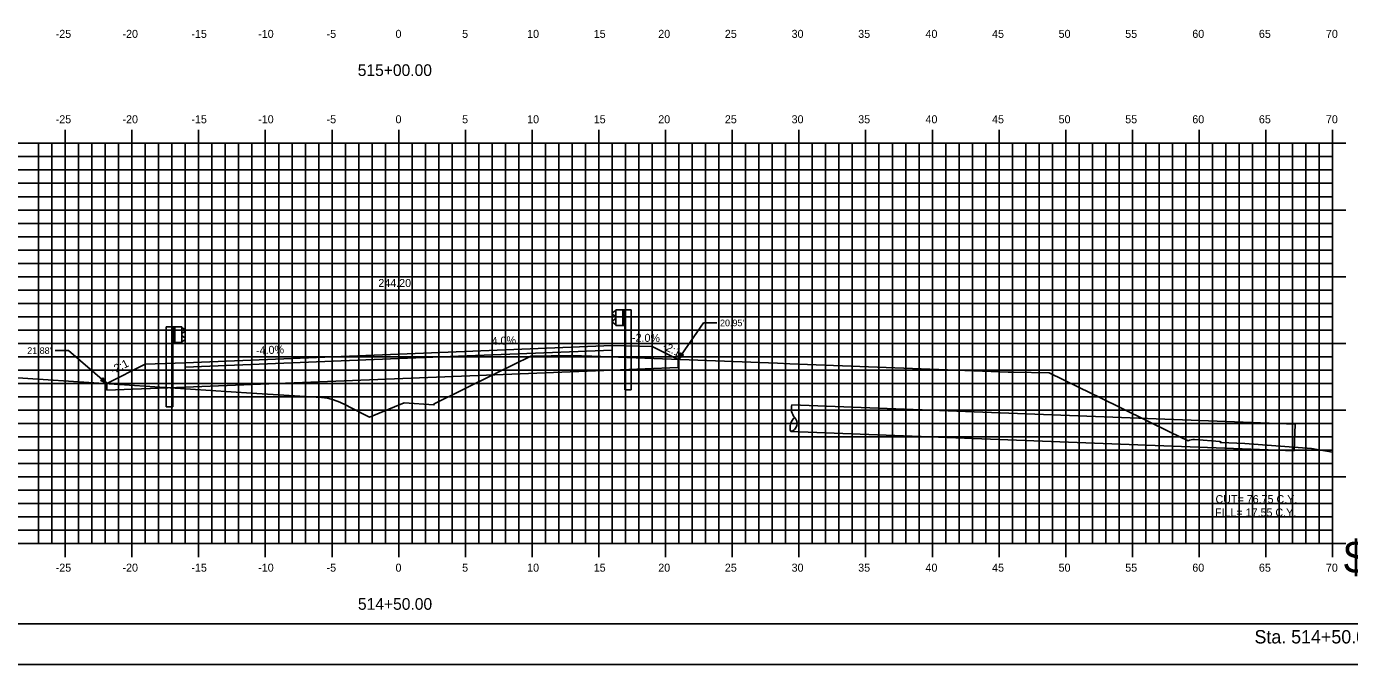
# Model space of a CAD drawing. Extents: x 1170543 to 1177585, y 609599 to 610623.
# Drawn here: x 1173111.6 to 1173210.8, y 609598.8 to 609646.6 of the extents above; entities that cross this region are included whole.
import ezdxf

# ---------------------------------------------------------------- set-up
doc = ezdxf.new("R2010")
doc.units = 0
for name, color, linetype in [('ANNOTATION', 7, 'Continuous'), ('BORDER', 7, 'Continuous'), ('D_Drainage_Text', 7, 'Continuous'), ('D_Guardrail_Beam_Lt', 7, 'Continuous'), ('D_Guardrail_Beam_Rt', 7, 'Continuous'), ('D_Roadway_Centerline', 7, 'Continuous'), ('D_Roadway_Centerline_Text', 7, 'Continuous'), ('D_Roadway_Edge_Shoulder', 7, 'Continuous'), ('D_Roadway_Edge_TW', 7, 'Continuous'), ('D_Roadway_Pavement', 7, 'Continuous'), ('D_Roadway_SlopeLines', 7, 'Continuous'), ('D_Roadway_SubGrade', 7, 'Continuous'), ('H_V ANNOTATION', 7, 'Continuous'), ('MAJOR', 7, 'Continuous'), ('MINOR', 7, 'Continuous'), ('PLOT BOUNDARY', 7, 'Continuous'), ('S_Roadway_Centerline', 7, 'Continuous'), ('SHADING', 7, 'Continuous')]:
    doc.layers.add(name, color=color, linetype=linetype)

msp = doc.modelspace()

# ---------------------------------------------------------------- linework, layer by layer
at = {"layer": 'ANNOTATION'}
for p, q in [((1173160.457, 609621.674), (1173162.34, 609624.413)), ((1173163.34, 609624.413), (1173162.34, 609624.413)), ((1173113.743, 609622.339), (1173114.743, 609622.339)), ((1173117.622, 609619.869), (1173114.743, 609622.339))]:
    msp.add_line(p, q, dxfattribs=at)
for points in [[(1173160.843, 609622.015), (1173160.457, 609621.674), (1173160.637, 609622.157)], [(1173117.324, 609620.29), (1173117.622, 609619.869), (1173117.161, 609620.1)]]:
    msp.add_lwpolyline(points, close=True, dxfattribs=at)
at = {"layer": 'BORDER'}
msp.add_line((1173064.504, 609601.872), (1173224.504, 609601.872), dxfattribs=at)
at = {"layer": 'D_Drainage_Text'}
for p, q in [((1173206.693, 609616.836), (1173168.98, 609618.264)), ((1173206.617, 609614.837), (1173168.904, 609616.265)), ((1173206.711, 609616.835), (1173206.617, 609614.837))]:
    msp.add_line(p, q, dxfattribs=at)
for centre, radius, start, end in [((1173169.937, 609617.976), 1, 163.27101, 219.89218), ((1173169.936, 609616.558), 1.09, 134.61733, 195.56377), ((1173168.738, 609616.877), 0.629, 283.55191, 46.62918)]:
    msp.add_arc(centre, radius, start, end, dxfattribs=at)
at = {"layer": 'D_Guardrail_Beam_Lt'}
for p, q in [((1173122.075, 609624.116), (1173122.075, 609618.116)), ((1173122.546, 609624.116), (1173122.075, 609624.116)), ((1173123.233, 609624.116), (1173122.546, 609624.116)), ((1173122.546, 609624.116), (1173122.546, 609622.949)), ((1173122.608, 609624.116), (1173122.608, 609622.949)), ((1173122.712, 609624.116), (1173122.712, 609622.949)), ((1173123.233, 609622.949), (1173123.233, 609624.116)), ((1173123.233, 609624.033), (1173123.307, 609624.018)), ((1173123.238, 609623.568), (1173123.238, 609623.497)), ((1173123.467, 609623.768), (1173123.271, 609623.632)), ((1173123.271, 609623.433), (1173123.467, 609623.297)), ((1173123.323, 609624.011), (1173123.467, 609623.911)), ((1173122.546, 609622.949), (1173123.233, 609622.949)), ((1173122.567, 609618.116), (1173122.567, 609622.949)), ((1173123.307, 609623.047), (1173123.233, 609623.033)), ((1173123.467, 609623.154), (1173123.323, 609623.054)), ((1173122.567, 609618.116), (1173122.075, 609618.116))]:
    msp.add_line(p, q, dxfattribs=at)
for centre, major_axis, start_param, end_param in [((1173123.317, 609623.568), (-0.0789, 0), 5.323254, 6.283185), ((1173123.317, 609623.497), (-0.0789, 0), 6.283185, 7.243116), ((1173123.299, 609623.977), (0.0417, 0), 0.959931, 1.376053), ((1173123.416, 609623.84), (0.0877, 0), 5.323254, 7.243116), ((1173123.416, 609623.225), (0.0877, 0), 5.323254, 7.243116), ((1173123.299, 609623.088), (0.0417, 0), 4.907132, 5.323254)]:
    msp.add_ellipse(centre, major_axis=major_axis, ratio=0.995501, start_param=start_param, end_param=end_param, dxfattribs=at)
at = {"layer": 'D_Guardrail_Beam_Rt'}
for p, q in [((1173155.685, 609625.291), (1173155.542, 609625.191)), ((1173155.775, 609625.313), (1173155.701, 609625.298)), ((1173155.775, 609625.396), (1173156.462, 609625.396)), ((1173155.775, 609624.229), (1173155.775, 609625.396)), ((1173156.296, 609625.396), (1173156.296, 609624.229)), ((1173156.4, 609625.396), (1173156.4, 609624.229)), ((1173156.462, 609625.396), (1173156.933, 609625.396)), ((1173156.462, 609625.396), (1173156.462, 609624.229)), ((1173156.933, 609625.396), (1173156.933, 609619.396)), ((1173155.542, 609625.048), (1173155.737, 609624.912)), ((1173155.737, 609624.713), (1173155.542, 609624.577)), ((1173155.542, 609624.434), (1173155.685, 609624.334)), ((1173155.701, 609624.327), (1173155.775, 609624.313)), ((1173155.771, 609624.848), (1173155.771, 609624.777)), ((1173156.462, 609624.229), (1173155.775, 609624.229)), ((1173156.442, 609619.396), (1173156.442, 609624.229)), ((1173156.442, 609619.396), (1173156.933, 609619.396))]:
    msp.add_line(p, q, dxfattribs=at)
for centre, major_axis, start_param, end_param in [((1173155.592, 609625.12), (-0.0877, 0), 5.323254, 7.243116), ((1173155.709, 609625.257), (-0.0417, 0), 4.907132, 5.323254), ((1173155.592, 609624.505), (-0.0877, 0), 5.323254, 7.243116), ((1173155.709, 609624.368), (-0.0417, 0), 0.959931, 1.376053), ((1173155.692, 609624.848), (0.0789, 0), 0, 0.959931), ((1173155.692, 609624.777), (0.0789, 0), 5.323254, 6.283185)]:
    msp.add_ellipse(centre, major_axis=major_axis, ratio=0.995501, start_param=start_param, end_param=end_param, dxfattribs=at)
at = {"layer": 'D_Roadway_Centerline'}
msp.add_lwpolyline([(1173117.622, 609619.869), (1173120.504, 609621.31), (1173123.504, 609621.43), (1173139.504, 609622.07), (1173155.504, 609622.71), (1173158.504, 609622.65), (1173160.457, 609621.674)], dxfattribs=at)
at = {"layer": 'D_Roadway_Edge_Shoulder'}
for points in [[(1173155.504, 609622.71), (1173155.504, 609622.377)], [(1173123.504, 609621.43), (1173123.504, 609621.097)]]:
    msp.add_lwpolyline(points, dxfattribs=at)
at = {"layer": 'D_Roadway_Edge_TW'}
msp.add_lwpolyline([(1173123.504, 609621.097), (1173123.504, 609621.43), (1173139.504, 609622.07), (1173155.504, 609622.71), (1173155.504, 609622.377), (1173139.504, 609621.737)], close=True, dxfattribs=at)
at = {"layer": 'D_Roadway_Pavement'}
msp.add_lwpolyline([(1173123.504, 609621.097), (1173123.504, 609621.097), (1173139.504, 609621.737), (1173155.504, 609622.377), (1173155.504, 609622.377), (1173139.504, 609621.737)], close=True, dxfattribs=at)
for points in [[(1173155.504, 609622.377), (1173155.504, 609622.377)], [(1173155.504, 609622.377), (1173155.504, 609622.377)], [(1173123.504, 609621.097), (1173123.504, 609621.097)], [(1173123.504, 609621.097), (1173123.504, 609621.097)]]:
    msp.add_lwpolyline(points, dxfattribs=at)
at = {"layer": 'D_Roadway_SlopeLines'}
for points in [[(1173158.504, 609622.65), (1173160.457, 609621.674)], [(1173120.504, 609621.31), (1173117.622, 609619.869)]]:
    msp.add_lwpolyline(points, dxfattribs=at)
at = {"layer": 'D_Roadway_SubGrade'}
for p, q in [((1173139.504, 609621.737), (1173155.504, 609622.377)), ((1173155.504, 609622.71), (1173158.504, 609622.65)), ((1173155.504, 609620.877), (1173155.504, 609622.71)), ((1173155.504, 609622.377), (1173155.504, 609620.877)), ((1173158.504, 609622.65), (1173160.457, 609621.674)), ((1173120.504, 609621.31), (1173117.622, 609619.869)), ((1173123.504, 609621.43), (1173120.504, 609621.31)), ((1173123.504, 609621.097), (1173139.504, 609621.737)), ((1173123.504, 609619.597), (1173123.504, 609621.43)), ((1173160.457, 609621.674), (1173160.457, 609621.075)), ((1173123.504, 609619.597), (1173123.504, 609621.097)), ((1173117.622, 609619.869), (1173117.622, 609619.362))]:
    msp.add_line(p, q, dxfattribs=at)
at = {"layer": 'MAJOR'}
for p, q in [((1173114.504, 609638.874), (1173114.504, 609637.872)), ((1173119.504, 609638.874), (1173119.504, 609637.872)), ((1173124.504, 609638.874), (1173124.504, 609637.872)), ((1173129.504, 609638.874), (1173129.504, 609637.872)), ((1173134.504, 609638.874), (1173134.504, 609637.872)), ((1173139.504, 609638.874), (1173139.504, 609637.872)), ((1173144.504, 609638.874), (1173144.504, 609637.872)), ((1173149.504, 609638.874), (1173149.504, 609637.872)), ((1173154.504, 609638.874), (1173154.504, 609637.872)), ((1173159.504, 609638.874), (1173159.504, 609637.872)), ((1173164.504, 609638.874), (1173164.504, 609637.872)), ((1173169.504, 609638.874), (1173169.504, 609637.872)), ((1173174.504, 609638.874), (1173174.504, 609637.872)), ((1173179.504, 609638.874), (1173179.504, 609637.872)), ((1173184.504, 609638.874), (1173184.504, 609637.872)), ((1173189.504, 609638.874), (1173189.504, 609637.872)), ((1173194.504, 609638.874), (1173194.504, 609637.872)), ((1173199.504, 609638.874), (1173199.504, 609637.872)), ((1173204.504, 609638.874), (1173204.504, 609637.872)), ((1173209.504, 609638.874), (1173209.504, 609637.872)), ((1173069.504, 609637.872), (1173209.504, 609637.872)), ((1173069.504, 609637.872), (1173209.504, 609637.872)), ((1173114.504, 609607.872), (1173114.504, 609637.872)), ((1173119.504, 609607.872), (1173119.504, 609637.872)), ((1173124.504, 609607.872), (1173124.504, 609637.872)), ((1173129.504, 609607.872), (1173129.504, 609637.872)), ((1173134.504, 609607.872), (1173134.504, 609637.872)), ((1173139.504, 609607.872), (1173139.504, 609637.872)), ((1173144.504, 609607.872), (1173144.504, 609637.872)), ((1173149.504, 609607.872), (1173149.504, 609637.872)), ((1173154.504, 609607.872), (1173154.504, 609637.872)), ((1173159.504, 609607.872), (1173159.504, 609637.872)), ((1173164.504, 609607.872), (1173164.504, 609637.872)), ((1173169.504, 609607.872), (1173169.504, 609637.872)), ((1173174.504, 609607.872), (1173174.504, 609637.872)), ((1173179.504, 609607.872), (1173179.504, 609637.872)), ((1173184.504, 609607.872), (1173184.504, 609637.872)), ((1173189.504, 609607.872), (1173189.504, 609637.872)), ((1173194.504, 609607.872), (1173194.504, 609637.872)), ((1173199.504, 609607.872), (1173199.504, 609637.872)), ((1173204.504, 609607.872), (1173204.504, 609637.872)), ((1173210.506, 609637.872), (1173208.502, 609637.872)), ((1173209.504, 609607.872), (1173209.504, 609637.872)), ((1173209.504, 609607.872), (1173209.504, 609637.872)), ((1173069.504, 609632.872), (1173209.504, 609632.872)), ((1173210.506, 609632.872), (1173208.502, 609632.872)), ((1173069.504, 609627.872), (1173209.504, 609627.872)), ((1173210.506, 609627.872), (1173208.502, 609627.872)), ((1173069.504, 609622.872), (1173209.504, 609622.872)), ((1173210.506, 609622.872), (1173208.502, 609622.872)), ((1173069.504, 609617.872), (1173209.504, 609617.872)), ((1173210.506, 609617.872), (1173208.502, 609617.872)), ((1173069.504, 609612.872), (1173209.504, 609612.872)), ((1173210.506, 609612.872), (1173208.502, 609612.872)), ((1173069.504, 609607.872), (1173209.504, 609607.872)), ((1173069.504, 609607.872), (1173209.504, 609607.872)), ((1173114.504, 609606.87), (1173114.504, 609607.872)), ((1173119.504, 609606.87), (1173119.504, 609607.872)), ((1173124.504, 609606.87), (1173124.504, 609607.872)), ((1173129.504, 609606.87), (1173129.504, 609607.872)), ((1173134.504, 609606.87), (1173134.504, 609607.872)), ((1173139.504, 609606.87), (1173139.504, 609607.872)), ((1173144.504, 609606.87), (1173144.504, 609607.872)), ((1173149.504, 609606.87), (1173149.504, 609607.872)), ((1173154.504, 609606.87), (1173154.504, 609607.872)), ((1173159.504, 609606.87), (1173159.504, 609607.872)), ((1173164.504, 609606.87), (1173164.504, 609607.872)), ((1173169.504, 609606.87), (1173169.504, 609607.872)), ((1173174.504, 609606.87), (1173174.504, 609607.872)), ((1173179.504, 609606.87), (1173179.504, 609607.872)), ((1173184.504, 609606.87), (1173184.504, 609607.872)), ((1173189.504, 609606.87), (1173189.504, 609607.872)), ((1173194.504, 609606.87), (1173194.504, 609607.872)), ((1173199.504, 609606.87), (1173199.504, 609607.872)), ((1173204.504, 609606.87), (1173204.504, 609607.872)), ((1173210.506, 609607.872), (1173208.502, 609607.872)), ((1173209.504, 609606.87), (1173209.504, 609607.872))]:
    msp.add_line(p, q, dxfattribs=at)
at = {"layer": 'MINOR'}
for p, q in [((1173112.504, 609607.872), (1173112.504, 609637.872)), ((1173113.504, 609607.872), (1173113.504, 609637.872)), ((1173115.504, 609607.872), (1173115.504, 609637.872)), ((1173116.504, 609607.872), (1173116.504, 609637.872)), ((1173117.504, 609607.872), (1173117.504, 609637.872)), ((1173118.504, 609607.872), (1173118.504, 609637.872)), ((1173120.504, 609607.872), (1173120.504, 609637.872)), ((1173121.504, 609607.872), (1173121.504, 609637.872)), ((1173122.504, 609607.872), (1173122.504, 609637.872)), ((1173123.504, 609607.872), (1173123.504, 609637.872)), ((1173125.504, 609607.872), (1173125.504, 609637.872)), ((1173126.504, 609607.872), (1173126.504, 609637.872)), ((1173127.504, 609607.872), (1173127.504, 609637.872)), ((1173128.504, 609607.872), (1173128.504, 609637.872)), ((1173130.504, 609607.872), (1173130.504, 609637.872)), ((1173131.504, 609607.872), (1173131.504, 609637.872)), ((1173132.504, 609607.872), (1173132.504, 609637.872)), ((1173133.504, 609607.872), (1173133.504, 609637.872)), ((1173135.504, 609607.872), (1173135.504, 609637.872)), ((1173136.504, 609607.872), (1173136.504, 609637.872)), ((1173137.504, 609607.872), (1173137.504, 609637.872)), ((1173138.504, 609607.872), (1173138.504, 609637.872)), ((1173140.504, 609607.872), (1173140.504, 609637.872)), ((1173141.504, 609607.872), (1173141.504, 609637.872)), ((1173142.504, 609607.872), (1173142.504, 609637.872)), ((1173143.504, 609607.872), (1173143.504, 609637.872)), ((1173145.504, 609607.872), (1173145.504, 609637.872)), ((1173146.504, 609607.872), (1173146.504, 609637.872)), ((1173147.504, 609607.872), (1173147.504, 609637.872)), ((1173148.504, 609607.872), (1173148.504, 609637.872)), ((1173150.504, 609607.872), (1173150.504, 609637.872)), ((1173151.504, 609607.872), (1173151.504, 609637.872)), ((1173152.504, 609607.872), (1173152.504, 609637.872)), ((1173153.504, 609607.872), (1173153.504, 609637.872)), ((1173155.504, 609607.872), (1173155.504, 609637.872)), ((1173156.504, 609607.872), (1173156.504, 609637.872)), ((1173157.504, 609607.872), (1173157.504, 609637.872)), ((1173158.504, 609607.872), (1173158.504, 609637.872)), ((1173160.504, 609607.872), (1173160.504, 609637.872)), ((1173161.504, 609607.872), (1173161.504, 609637.872)), ((1173162.504, 609607.872), (1173162.504, 609637.872)), ((1173163.504, 609607.872), (1173163.504, 609637.872)), ((1173165.504, 609607.872), (1173165.504, 609637.872)), ((1173166.504, 609607.872), (1173166.504, 609637.872)), ((1173167.504, 609607.872), (1173167.504, 609637.872)), ((1173168.504, 609607.872), (1173168.504, 609637.872)), ((1173170.504, 609607.872), (1173170.504, 609637.872)), ((1173171.504, 609607.872), (1173171.504, 609637.872)), ((1173172.504, 609607.872), (1173172.504, 609637.872)), ((1173173.504, 609607.872), (1173173.504, 609637.872)), ((1173175.504, 609607.872), (1173175.504, 609637.872)), ((1173176.504, 609607.872), (1173176.504, 609637.872)), ((1173177.504, 609607.872), (1173177.504, 609637.872)), ((1173178.504, 609607.872), (1173178.504, 609637.872)), ((1173180.504, 609607.872), (1173180.504, 609637.872)), ((1173181.504, 609607.872), (1173181.504, 609637.872)), ((1173182.504, 609607.872), (1173182.504, 609637.872)), ((1173183.504, 609607.872), (1173183.504, 609637.872)), ((1173185.504, 609607.872), (1173185.504, 609637.872)), ((1173186.504, 609607.872), (1173186.504, 609637.872)), ((1173187.504, 609607.872), (1173187.504, 609637.872)), ((1173188.504, 609607.872), (1173188.504, 609637.872)), ((1173190.504, 609607.872), (1173190.504, 609637.872)), ((1173191.504, 609607.872), (1173191.504, 609637.872)), ((1173192.504, 609607.872), (1173192.504, 609637.872)), ((1173193.504, 609607.872), (1173193.504, 609637.872)), ((1173195.504, 609607.872), (1173195.504, 609637.872)), ((1173196.504, 609607.872), (1173196.504, 609637.872)), ((1173197.504, 609607.872), (1173197.504, 609637.872)), ((1173198.504, 609607.872), (1173198.504, 609637.872)), ((1173200.504, 609607.872), (1173200.504, 609637.872)), ((1173201.504, 609607.872), (1173201.504, 609637.872)), ((1173202.504, 609607.872), (1173202.504, 609637.872)), ((1173203.504, 609607.872), (1173203.504, 609637.872)), ((1173205.504, 609607.872), (1173205.504, 609637.872)), ((1173206.504, 609607.872), (1173206.504, 609637.872)), ((1173207.504, 609607.872), (1173207.504, 609637.872)), ((1173208.504, 609607.872), (1173208.504, 609637.872)), ((1173069.504, 609636.872), (1173209.504, 609636.872)), ((1173209.504, 609636.872), (1173208.502, 609636.872)), ((1173069.504, 609635.872), (1173209.504, 609635.872)), ((1173209.504, 609635.872), (1173208.502, 609635.872)), ((1173069.504, 609634.872), (1173209.504, 609634.872)), ((1173209.504, 609634.872), (1173208.502, 609634.872)), ((1173069.504, 609633.872), (1173209.504, 609633.872)), ((1173209.504, 609633.872), (1173208.502, 609633.872)), ((1173069.504, 609631.872), (1173209.504, 609631.872)), ((1173209.504, 609631.872), (1173208.502, 609631.872)), ((1173069.504, 609630.872), (1173209.504, 609630.872)), ((1173209.504, 609630.872), (1173208.502, 609630.872)), ((1173069.504, 609629.872), (1173209.504, 609629.872)), ((1173209.504, 609629.872), (1173208.502, 609629.872)), ((1173069.504, 609628.872), (1173209.504, 609628.872)), ((1173209.504, 609628.872), (1173208.502, 609628.872)), ((1173069.504, 609626.872), (1173209.504, 609626.872)), ((1173209.504, 609626.872), (1173208.502, 609626.872)), ((1173069.504, 609625.872), (1173209.504, 609625.872)), ((1173209.504, 609625.872), (1173208.502, 609625.872)), ((1173069.504, 609624.872), (1173209.504, 609624.872)), ((1173209.504, 609624.872), (1173208.502, 609624.872)), ((1173069.504, 609623.872), (1173209.504, 609623.872)), ((1173209.504, 609623.872), (1173208.502, 609623.872)), ((1173069.504, 609621.872), (1173209.504, 609621.872)), ((1173209.504, 609621.872), (1173208.502, 609621.872)), ((1173069.504, 609620.872), (1173209.504, 609620.872)), ((1173209.504, 609620.872), (1173208.502, 609620.872)), ((1173069.504, 609619.872), (1173209.504, 609619.872)), ((1173209.504, 609619.872), (1173208.502, 609619.872)), ((1173069.504, 609618.872), (1173209.504, 609618.872)), ((1173209.504, 609618.872), (1173208.502, 609618.872)), ((1173069.504, 609616.872), (1173209.504, 609616.872)), ((1173209.504, 609616.872), (1173208.502, 609616.872)), ((1173069.504, 609615.872), (1173209.504, 609615.872)), ((1173209.504, 609615.872), (1173208.502, 609615.872)), ((1173069.504, 609614.872), (1173209.504, 609614.872)), ((1173209.504, 609614.872), (1173208.502, 609614.872)), ((1173069.504, 609613.872), (1173209.504, 609613.872)), ((1173209.504, 609613.872), (1173208.502, 609613.872)), ((1173069.504, 609611.872), (1173209.504, 609611.872)), ((1173209.504, 609611.872), (1173208.502, 609611.872)), ((1173069.504, 609610.872), (1173209.504, 609610.872)), ((1173209.504, 609610.872), (1173208.502, 609610.872)), ((1173069.504, 609609.872), (1173209.504, 609609.872)), ((1173209.504, 609609.872), (1173208.502, 609609.872)), ((1173069.504, 609608.872), (1173209.504, 609608.872)), ((1173209.504, 609608.872), (1173208.502, 609608.872))]:
    msp.add_line(p, q, dxfattribs=at)
at = {"layer": 'PLOT BOUNDARY'}
msp.add_lwpolyline([(1173056.411, 609598.813), (1173226.411, 609598.813), (1173226.411, 609708.813), (1173056.411, 609708.813)], close=True, dxfattribs=at)
at = {"layer": 'S_Roadway_Centerline'}
msp.add_lwpolyline([(1173110.167, 609620.358), (1173128.455, 609619.159), (1173133.722, 609618.819), (1173134.152, 609618.763), (1173134.603, 609618.652), (1173135.077, 609618.482), (1173135.575, 609618.247), (1173135.897, 609618.078), (1173137.302, 609617.342), (1173139.913, 609618.411), (1173142.144, 609618.269), (1173142.15, 609618.347), (1173146.607, 609620.541), (1173146.674, 609620.574), (1173146.753, 609620.612), (1173149.401, 609621.916), (1173152.439, 609621.98), (1173152.458, 609621.98), (1173153.984, 609621.923), (1173153.988, 609621.923), (1173153.988, 609621.923), (1173167.905, 609621.387), (1173168.817, 609621.352), (1173183.253, 609620.797), (1173185.181, 609620.723), (1173185.574, 609620.716), (1173188.249, 609620.665), (1173191.427, 609619.113), (1173191.996, 609618.836), (1173197.326, 609616.233), (1173198.668, 609615.579), (1173198.786, 609615.627), (1173198.905, 609615.659), (1173199.025, 609615.672), (1173199.146, 609615.668), (1173201.083, 609615.52), (1173201.101, 609615.445), (1173201.12, 609615.525), (1173201.139, 609615.46), (1173202.924, 609615.379), (1173207.914, 609614.99), (1173209.504, 609614.736)], dxfattribs=at)
at = {"layer": 'SHADING'}
for p, q in [((1173123.504, 609619.597), (1173155.504, 609620.877)), ((1173155.504, 609620.877), (1173160.457, 609621.075)), ((1173117.622, 609619.362), (1173123.504, 609619.597))]:
    msp.add_line(p, q, dxfattribs=at)

# ---------------------------------------------------------------- texts
at = {"layer": 'ANNOTATION'}
for s, p in [("20.95'", (1173163.59, 609624.163)), ("21.88'", (1173111.659, 609622.089))]:
    msp.add_text(s, height=0.5, dxfattribs=at).set_placement(p)
for s, rotation, p in [('4.0%', 2.29061, (1173146.48, 609622.75)), ('-2.0%', 358.85424, (1173156.984, 609623.015)), ('-4.0%', 2.29061, (1173128.82, 609622.044)), ('-2:1', 333.43495, (1173159.233, 609622.487)), ('-2:1', 26.56505, (1173118.091, 609620.563))]:
    msp.add_text(s, height=0.6, rotation=rotation, dxfattribs=at).set_placement(p)
at = {"layer": 'BORDER'}
msp.add_text('$SHNUM$', height=2.4194, rotation=360, dxfattribs=at).set_placement((1173210.338, 609605.655))
at = {"layer": 'D_Roadway_Centerline'}
for s, p in [('C', (1173139.499, 609622.07)), ('L', (1173139.504, 609622.063))]:
    msp.add_text(s, height=0.0146, dxfattribs=at).set_placement(p)
at = {"layer": 'D_Roadway_Centerline_Text'}
for s, p in [('244.20', (1173137.974, 609627.102)), ('CUT= 76.75 C.Y.', (1173200.729, 609610.908)), ('FILL= 17.55 C.Y.', (1173200.692, 609609.906))]:
    msp.add_text(s, height=0.6, dxfattribs=at).set_placement(p)
at = {"layer": 'H_V ANNOTATION'}
for s, height, p in [('-25', 0.6, (1173113.79, 609645.772)), ('-20', 0.6, (1173118.798, 609645.772)), ('-15', 0.6, (1173123.961, 609645.772)), ('-10', 0.6, (1173128.969, 609645.772)), ('-5', 0.6, (1173134.095, 609645.772)), ('0', 0.6, (1173139.263, 609645.772)), ('5', 0.6, (1173144.255, 609645.772)), ('10', 0.6, (1173149.129, 609645.772)), ('15', 0.6, (1173154.121, 609645.772)), ('20', 0.6, (1173158.958, 609645.772)), ('25', 0.6, (1173163.95, 609645.772)), ('30', 0.6, (1173168.953, 609645.772)), ('35', 0.6, (1173173.945, 609645.772)), ('40', 0.6, (1173178.99, 609645.772)), ('45', 0.6, (1173183.982, 609645.772)), ('50', 0.6, (1173188.969, 609645.772)), ('55', 0.6, (1173193.961, 609645.772)), ('60', 0.6, (1173198.99, 609645.772)), ('65', 0.6, (1173203.982, 609645.772)), ('70', 0.6, (1173209.006, 609645.772)), ('515+00.00', 0.875, (1173136.43, 609642.915)), ('-25', 0.6, (1173113.79, 609639.372)), ('-20', 0.6, (1173118.798, 609639.372)), ('-15', 0.6, (1173123.961, 609639.372)), ('-10', 0.6, (1173128.969, 609639.372)), ('-5', 0.6, (1173134.095, 609639.372)), ('0', 0.6, (1173139.263, 609639.372)), ('5', 0.6, (1173144.255, 609639.372)), ('10', 0.6, (1173149.129, 609639.372)), ('15', 0.6, (1173154.121, 609639.372)), ('20', 0.6, (1173158.958, 609639.372)), ('25', 0.6, (1173163.95, 609639.372)), ('30', 0.6, (1173168.953, 609639.372)), ('35', 0.6, (1173173.945, 609639.372)), ('40', 0.6, (1173178.99, 609639.372)), ('45', 0.6, (1173183.982, 609639.372)), ('50', 0.6, (1173188.969, 609639.372)), ('55', 0.6, (1173193.961, 609639.372)), ('60', 0.6, (1173198.99, 609639.372)), ('65', 0.6, (1173203.982, 609639.372)), ('70', 0.6, (1173209.006, 609639.372)), ('-25', 0.6, (1173113.79, 609605.772)), ('-20', 0.6, (1173118.798, 609605.772)), ('-15', 0.6, (1173123.961, 609605.772)), ('-10', 0.6, (1173128.969, 609605.772)), ('-5', 0.6, (1173134.095, 609605.772)), ('0', 0.6, (1173139.263, 609605.772)), ('5', 0.6, (1173144.255, 609605.772)), ('10', 0.6, (1173149.129, 609605.772)), ('15', 0.6, (1173154.121, 609605.772)), ('20', 0.6, (1173158.958, 609605.772)), ('25', 0.6, (1173163.95, 609605.772)), ('30', 0.6, (1173168.953, 609605.772)), ('35', 0.6, (1173173.945, 609605.772)), ('40', 0.6, (1173178.99, 609605.772)), ('45', 0.6, (1173183.982, 609605.772)), ('50', 0.6, (1173188.969, 609605.772)), ('55', 0.6, (1173193.961, 609605.772)), ('60', 0.6, (1173198.99, 609605.772)), ('65', 0.6, (1173203.982, 609605.772)), ('70', 0.6, (1173209.006, 609605.772)), ('514+50.00', 0.875, (1173136.445, 609602.915)), ('Sta. 514+50.00 to Sta. 515+00.00', 1.0002, (1173203.65, 609600.392))]:
    msp.add_text(s, height=height, dxfattribs=at).set_placement(p)

doc.saveas('drawing.dxf')
